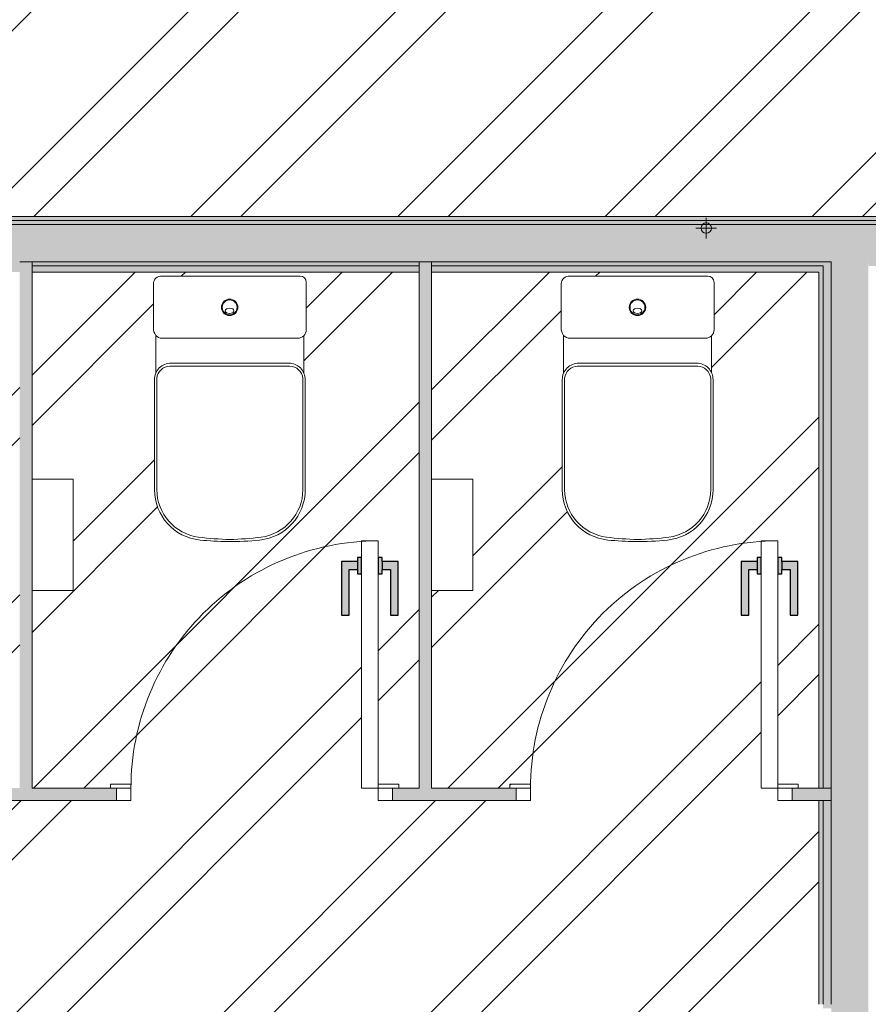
# Model space of a CAD drawing. Header units: millimetres. Extents: x -62758 to 78208, y -26429 to 33271.
# Tile 904 of 1056: x 5972 to 8032, y -18658 to -16268. Entities that reach past the tile are written whole.
import ezdxf

# ---------------------------------------------------------------- set-up
doc = ezdxf.new("R2010")
doc.units = ezdxf.units.MM
for name, color, linetype, lineweight in [('A-DETL-GENF', 92, 'Continuous', 50), ('A-DOOR', 31, 'Continuous', 9), ('A-DOOR-FRAM', 31, 'Continuous', 9), ('A-DOOR-OPNG', 31, 'Continuous', 9), ('A-FLOR', 192, 'Continuous', 18), ('A-GENM', 13, 'Continuous', 9), ('A-WALL', 113, 'Continuous', 18), ('A-WALL-PATT', 111, 'Continuous', 25), ('I-WALL', 2, 'Continuous', 18), ('P-PIPE', 3, 'Continuous', 9), ('P-PIPE-CNTR', 3, 'Continuous', 9), ('P-SANR-FIXT', 6, 'Continuous', 9)]:
    doc.layers.add(name, color=color, linetype=linetype, lineweight=lineweight)
pattern_1 = [(225, (6622.25, -18148.1), (449.013, -449.013), []), (225, (6463.5, -18148.1), (6e-14, -898.026), []), (225, (6781, -18148.1), (6e-14, -898.026), [])]
pattern_2 = [(45, (0, 0), (-251.447, 251.447), []), (45, (0, 381), (-251.447, 251.447), [])]

# ---------------------------------------------------------------- blocks, each defined once
blk = doc.blocks.new('BE-PMSa-MOD-ESG-ESCOLA-EX-000-R_rvt-1-PLANTA DE IMPERMEABILIZAÇÃO - TÉRREO')
at = {"layer": 'P-PIPE', "color": 21}
for start, end in [(0, 180), (180, 0)]:
    blk.add_arc((7638.9, -16773.9), 12.5, start, end, dxfattribs=at)
at = {"layer": 'P-PIPE-CNTR', "color": 21}
for p, q in [((7638.9, -16798.9), (7638.9, -16748.9)), ((7613.9, -16773.9), (7663.9, -16773.9))]:
    blk.add_line(p, q, dxfattribs=at)
blk = doc.blocks.new('GR-LOU-DECA_BACIA PARA CAIXA ACOPLADA _L210 - P_210_Branco Gelo GE17-V79-PLANTA DE IMPERMEABILIZAÇÃO - TÉRREO')
at = {"layer": 'P-SANR-FIXT', "color": 133, "lineweight": 5}
for p, q in [((6652.7, -16890.6), (6317.7, -16890.6)), ((6296.9, -16909.3), (6296.9, -17015.5)), ((6667.7, -17021.2), (6667.7, -16905.6)), ((6302.7, -17034.4), (6302.7, -17126.3)), ((6661.7, -17125.1), (6661.7, -17035.5)), ((6317.6, -17041.3), (6647.4, -17041.3))]:
    blk.add_line(p, q, dxfattribs=at)
for centre, radius in [((6481.9, -16966.3), 20), ((6481.9, -16966.2), 18)]:
    blk.add_circle(centre, radius, dxfattribs=at)
for centre, radius, start, end in [((6315.7, -16909.3), 18.8, 84, 180), ((6652.7, -16905.6), 15, 0, 90), ((6325.1, -17017.2), 28.3, 176.5363, 217.4637), ((6317.8, -17021.3), 20, 220.7307, 269.2693), ((6647.4, -17020.6), 20.6, 270, 313.8959), ((6647.7, -17021.3), 20, 314.6434, 0.2902)]:
    blk.add_arc(centre, radius, start, end, dxfattribs=at)
blk.add_ellipse((6481.9, -16974.8), major_axis=(10.5, 0), ratio=0.616161, dxfattribs=at)
blk = doc.blocks.new('Deca_Shared_Assento_P_210 - AP_215_Branco Gelo GE17-V80-PLANTA DE IMPERMEABILIZAÇÃO - TÉRREO')
at = {"layer": 'P-SANR-FIXT', "color": 133, "lineweight": 5}
for p, q in [((6625.3, -17101.7), (6339.5, -17101.7)), ((6336.6, -17108.8), (6628.2, -17108.8)), ((6299.4, -17141.8), (6299.4, -17408.4)), ((6305, -17138.1), (6305, -17408.6)), ((6659.8, -17138.1), (6659.8, -17408.6)), ((6665.4, -17408.3), (6665.4, -17141.8))]:
    blk.add_line(p, q, dxfattribs=at)
for centre, radius, start, end in [((6339.4, -17141.7), 40, 89.8483, 180.1128), ((6625.4, -17141.7), 40, 359.8477, 90.1118), ((6338.3, -17142.4), 33.6, 92.9649, 172.8101), ((6626.5, -17142.4), 33.6, 7.1899, 87.0351), ((6422.4, -17408.6), 123, 179.882, 264.1954), ((6421.8, -17408.2), 116.7, 180.1677, 262.5451), ((6542.4, -17408.6), 123, 275.8137, 0.1265), ((6543, -17408.2), 116.7, 277.4549, 359.8323), ((6494, -16856.2), 673.4, 262.5451, 269.0127), ((6482.4, -16831.7), 703, 264.0855, 269.5781), ((6482.4, -16831.7), 703, 269.5781, 275.9161), ((6470.8, -16856.2), 673.4, 270.9873, 277.4549)]:
    blk.add_arc(centre, radius, start, end, dxfattribs=at)
blk = doc.blocks.new('FX-ESQ_PORTA_VENEZIANA-1FL_BANHEIROS - 60x160cm_67x163cm-1FL-ALU-3_0cmFolha_Maçaneta 01-V81-PLANTA DE IMPERMEABILIZAÇÃO - TÉRREO')
at = {"layer": 'A-DETL-GENF', "lineweight": 5}
for points in [[(-269, -435), (-269, -565), (-230, -565), (-230, -575), (-220, -575), (-220, -535), (-230, -535), (-230, -546), (-250, -546), (-250, -435)], [(-131, -435), (-150, -435), (-150, -546), (-170, -546), (-170, -535), (-180, -535), (-180, -575), (-170, -575), (-170, -565), (-131, -565), (-131, -458.9)]]:
    blk.add_hatch(color=256, dxfattribs=at).paths.add_polyline_path(points)
at = {"layer": 'A-DOOR-FRAM', "lineweight": 5}
h = blk.add_hatch(dxfattribs=at)
h.set_pattern_fill('FP_76', color=256, style=0, pattern_type=2)
h.set_pattern_definition(pattern_1)
h.paths.add_polyline_path([(-255, 15), (-255, -15), (-220, -15), (-220, 15)])
at = {"layer": 'A-DOOR-OPNG', "lineweight": 5}
h = blk.add_hatch(dxfattribs=at)
h.set_pattern_fill('FP_76', color=256, style=0, pattern_type=2)
h.set_pattern_definition(pattern_1)
h.paths.add_polyline_path([(-270, -15), (-270, -25), (-220, -25), (-220, -15), (-255, -15)])
at = {"layer": 'A-DETL-GENF', "color": 20, "lineweight": 30}
for p, q in [((-250, -435), (-269, -435)), ((-269, -435), (-269, -565)), ((-250, -546), (-250, -435)), ((-131, -435), (-150, -435)), ((-150, -435), (-150, -546)), ((-131, -565), (-131, -435)), ((-230, -546), (-250, -546)), ((-220, -535), (-230, -535)), ((-230, -535), (-230, -546)), ((-230, -565), (-230, -546)), ((-220, -575), (-220, -535)), ((-170, -535), (-180, -535)), ((-180, -535), (-180, -575)), ((-170, -546), (-170, -535)), ((-170, -565), (-170, -546)), ((-150, -546), (-170, -546)), ((-269, -565), (-230, -565)), ((-230, -565), (-230, -575)), ((-170, -565), (-131, -565)), ((-170, -575), (-170, -565)), ((-230, -575), (-220, -575)), ((-180, -575), (-170, -575))]:
    blk.add_line(p, q, dxfattribs=at)
at = {"layer": 'A-DETL-GENF', "lineweight": 5}
for p, q in [((-250, -435), (-269, -435)), ((-269, -435), (-269, -565)), ((-150, -435), (-150, -546)), ((-170, -535), (-180, -535)), ((-170, -546), (-170, -535)), ((-150, -546), (-170, -546)), ((-269, -565), (-230, -565)), ((-230, -565), (-230, -575)), ((-230, -575), (-220, -575))]:
    blk.add_line(p, q, dxfattribs=at)
at = {"layer": 'A-DOOR', "color": 170, "lineweight": 5}
for p, q in [((-220, -15), (-180, -15)), ((-220, -535), (-220, -15)), ((-180, -15), (-180, -535)), ((-220, -575), (-220, -535)), ((-180, -535), (-180, -575)), ((-220, -615), (-220, -575)), ((-180, -575), (-180, -615)), ((-180, -615), (-220, -615))]:
    blk.add_line(p, q, dxfattribs=at)
at = {"layer": 'A-DOOR', "lineweight": 5}
for p, q in [((-250, -546), (-250, -435)), ((-131, -435), (-150, -435)), ((-131, -565), (-131, -435)), ((-230, -546), (-250, -546)), ((-230, -535), (-230, -575)), ((-220, -535), (-230, -535)), ((-230, -535), (-230, -546)), ((-170, -535), (-170, -575)), ((-170, -575), (-170, -565)), ((-170, -565), (-131, -565)), ((-180, -575), (-170, -575))]:
    blk.add_line(p, q, dxfattribs=at)
at = {"layer": 'A-DOOR-FRAM', "color": 170, "lineweight": 5}
for p, q in [((-220, 15), (-255, 15)), ((-255, 15), (-255, -15)), ((-220, -15), (-220, 15)), ((415, 15), (380, 15)), ((380, 15), (380, -15)), ((415, -15), (415, 15)), ((-255, -15), (-220, -15)), ((380, -15), (415, -15))]:
    blk.add_line(p, q, dxfattribs=at)
at = {"layer": 'A-DOOR-OPNG', "lineweight": 5}
for p, q in [((-220, -15), (-270, -15)), ((-270, -15), (-270, -25)), ((430, -15), (380, -15)), ((380, -15), (380, -25)), ((430, -25), (430, -15)), ((-270, -25), (-220, -25)), ((380, -25), (430, -25))]:
    blk.add_line(p, q, dxfattribs=at)
at = {"layer": 'A-DOOR-OPNG', "color": 130, "lineweight": 5}
blk.add_arc((-220, -15), 600, 270, 0, dxfattribs=at)
blk = doc.blocks.new('FX-ESQ_PORTA_VENEZIANA-1FL_BANHEIROS - 60x160cm_67x163cm-1FL-ALU-3_0cmFolha_Maçaneta 01-V82-PLANTA DE IMPERMEABILIZAÇÃO - TÉRREO')
at = {"layer": 'A-DETL-GENF', "lineweight": 5}
for points in [[(-269, -435), (-269, -565), (-230, -565), (-230, -575), (-220, -575), (-220, -535), (-230, -535), (-230, -546), (-250, -546), (-250, -435)], [(-131, -435), (-150, -435), (-150, -546), (-170, -546), (-170, -535), (-180, -535), (-180, -575), (-170, -575), (-170, -565), (-131, -565), (-131, -458.9)]]:
    blk.add_hatch(color=256, dxfattribs=at).paths.add_polyline_path(points)
at = {"layer": 'A-DOOR-OPNG', "lineweight": 5}
h = blk.add_hatch(dxfattribs=at)
h.set_pattern_fill('FP_77', color=256, style=0, pattern_type=2)
h.set_pattern_definition([(225, (7592.25, -18148.1), (449.013, -449.013), []), (225, (7433.5, -18148.1), (6e-14, -898.026), []), (225, (7751, -18148.1), (6e-14, -898.026), [])])
h.paths.add_polyline_path([(380, -15), (380, -25), (430, -25), (430, -15), (415, -15)])
at = {"layer": 'A-DETL-GENF', "color": 20, "lineweight": 30}
for p, q in [((-250, -435), (-269, -435)), ((-269, -435), (-269, -565)), ((-250, -546), (-250, -435)), ((-131, -435), (-150, -435)), ((-150, -435), (-150, -546)), ((-131, -565), (-131, -435)), ((-230, -546), (-250, -546)), ((-220, -535), (-230, -535)), ((-230, -535), (-230, -546)), ((-230, -565), (-230, -546)), ((-220, -575), (-220, -535)), ((-170, -535), (-180, -535)), ((-180, -535), (-180, -575)), ((-170, -546), (-170, -535)), ((-170, -565), (-170, -546)), ((-150, -546), (-170, -546)), ((-269, -565), (-230, -565)), ((-230, -565), (-230, -575)), ((-170, -565), (-131, -565)), ((-170, -575), (-170, -565)), ((-230, -575), (-220, -575)), ((-180, -575), (-170, -575))]:
    blk.add_line(p, q, dxfattribs=at)
at = {"layer": 'A-DETL-GENF', "lineweight": 5}
for p, q in [((-250, -435), (-269, -435)), ((-269, -435), (-269, -565)), ((-150, -435), (-150, -546)), ((-170, -535), (-180, -535)), ((-170, -546), (-170, -535)), ((-150, -546), (-170, -546)), ((-269, -565), (-230, -565)), ((-230, -565), (-230, -575)), ((-230, -575), (-220, -575))]:
    blk.add_line(p, q, dxfattribs=at)
at = {"layer": 'A-DOOR', "color": 170, "lineweight": 5}
for p, q in [((-220, -15), (-180, -15)), ((-220, -535), (-220, -15)), ((-180, -15), (-180, -535)), ((-220, -575), (-220, -535)), ((-180, -535), (-180, -575)), ((-220, -615), (-220, -575)), ((-180, -575), (-180, -615)), ((-180, -615), (-220, -615))]:
    blk.add_line(p, q, dxfattribs=at)
at = {"layer": 'A-DOOR', "lineweight": 5}
for p, q in [((-250, -546), (-250, -435)), ((-131, -435), (-150, -435)), ((-131, -565), (-131, -435)), ((-230, -546), (-250, -546)), ((-230, -535), (-230, -575)), ((-220, -535), (-230, -535)), ((-230, -535), (-230, -546)), ((-170, -535), (-170, -575)), ((-170, -575), (-170, -565)), ((-170, -565), (-131, -565)), ((-180, -575), (-170, -575))]:
    blk.add_line(p, q, dxfattribs=at)
at = {"layer": 'A-DOOR-FRAM', "color": 170, "lineweight": 5}
for p, q in [((-220, 15), (-255, 15)), ((-255, 15), (-255, -15)), ((-220, -15), (-220, 15)), ((415, 15), (380, 15)), ((380, 15), (380, -15)), ((415, -15), (415, 15)), ((-255, -15), (-220, -15)), ((380, -15), (415, -15))]:
    blk.add_line(p, q, dxfattribs=at)
at = {"layer": 'A-DOOR-OPNG', "lineweight": 5}
for p, q in [((-220, -15), (-270, -15)), ((-270, -15), (-270, -25)), ((430, -15), (380, -15)), ((380, -15), (380, -25)), ((430, -25), (430, -15)), ((-270, -25), (-220, -25)), ((380, -25), (430, -25))]:
    blk.add_line(p, q, dxfattribs=at)
at = {"layer": 'A-DOOR-OPNG', "color": 130, "lineweight": 5}
blk.add_arc((-220, -15), 600, 270, 0, dxfattribs=at)
blk = doc.blocks.new('GR-DISPENSER-BIOVIS - PORTA ROLÃO NOBLE-V108-PLANTA DE IMPERMEABILIZAÇÃO - TÉRREO')
at = {"layer": 'A-GENM', "color": 130, "lineweight": 5}
for p, q in [((-10, -15), (-10, -115)), ((260, -115), (260, -15)), ((260, -115), (-10, -115))]:
    blk.add_line(p, q, dxfattribs=at)
blk = doc.blocks.new('GR-DISPENSER-BIOVIS - PORTA ROLÃO NOBLE-V74-PLANTA DE IMPERMEABILIZAÇÃO - TÉRREO')
at = {"layer": 'A-GENM', "color": 130, "lineweight": 5}
for p, q in [((-10, -15), (-10, -115)), ((260, -115), (260, -15)), ((260, -115), (-10, -115))]:
    blk.add_line(p, q, dxfattribs=at)
blk = doc.blocks.new('BE-PMSa-MOD-ARQ-ESCOLA-EX-000-R_0056_rvt-1-PLANTA DE IMPERMEABILIZAÇÃO - TÉRREO')
at = {"layer": 'A-WALL'}
h = blk.add_hatch(color=10, dxfattribs=at)
h.paths.add_polyline_path([(19754.5, -16865.6), (19764.5, -16865.6), (19764.5, -16745.6), (19077.5, -16745.6), (19077.5, -16755.6), (19754.5, -16755.6), (19754.5, -16855.6)])
h.paths.add_polyline_path([(20777.5, -16865.6), (20787.5, -16865.6), (20787.5, -16755.6), (22825.2, -16755.6), (22824.8, -16745.6), (20777.5, -16745.6), (20777.5, -16855.6)])
h.paths.add_polyline_path([(12129.5, -16755.6), (14802.3, -16754.6), (14802.3, -16745.6), (12129.5, -16745.6)])
h.paths.add_polyline_path([(17814.5, -16755.6), (18077.5, -16755.6), (18077.5, -16745.6), (17814.5, -16745.6)])
h.paths.add_polyline_path([(11761.5, -16755.6), (11761.5, -16745.6), (4179.5, -16745.6), (4179.5, -16755.6), (11759.2, -16755.6)])
at = {"layer": 'A-WALL', "lineweight": 5}
h = blk.add_hatch(color=9, dxfattribs=at)
h.paths.add_polyline_path([(20787.5, -16855.6), (20797.5, -16855.6), (20797.5, -16765.6), (22835.2, -16765.6), (22835.2, -16755.6), (20787.5, -16755.6), (20787.5, -16855.6)])
h.paths.add_polyline_path([(19744.5, -16855.6), (19754.5, -16855.5), (19754.5, -16755.6), (19077.5, -16755.6), (19077.5, -16765.6), (19744.5, -16765.6), (19744.5, -16845.6)])
h.paths.add_polyline_path([(8032.1, -16765.6), (11761.5, -16765.4), (11761.5, -16755.6), (4179.5, -16755.6), (4179.5, -16765.6), (7942.3, -16765.6)])
h.paths.add_polyline_path([(14127.2, -16765.6), (14792.3, -16765.6), (14792.3, -16755.6), (12129.5, -16755.6), (12129.5, -16765.6), (13897.6, -16765.6)])
h.paths.add_polyline_path([(18077.5, -16765.6), (18077.5, -16755.6), (17814.5, -16755.6), (17814.5, -16765.6), (17984.8, -16765.6)])
h = blk.add_hatch(color=9, dxfattribs=at)
h.paths.add_polyline_path([(22582.9, -16865.6), (22759.5, -16865.6), (22759.5, -16855.6), (20787.5, -16855.6), (20787.5, -16865.6), (22291, -16865.6)])
h.paths.add_polyline_path([(19281.5, -16865.6), (19754.5, -16865.6), (19754.5, -16855.6), (19077.5, -16855.6), (19077.5, -16865.6), (19185.2, -16865.6)])
h.paths.add_polyline_path([(12140.5, -16865.6), (14682.3, -16865.6), (14682.3, -16855.6), (12140.5, -16855.6), (12140.5, -16858.1)])
h.paths.add_polyline_path([(17984.8, -16865.6), (18077.5, -16865.6), (18077.5, -16855.6), (17814.5, -16856.5), (17814.5, -16865.6), (17913.7, -16865.6)])
h.paths.add_polyline_path([(11771.5, -16865.6), (11771.5, -16855.6), (11764, -16855.6), (11764, -16865.6)])
h.paths.add_polyline_path([(11343.1, -16865.6), (11671.5, -16865.6), (11671.5, -16855.6), (9672.1, -16855.6), (9672.1, -16865.6), (11071.7, -16865.6)])
h.paths.add_polyline_path([(11689, -16865.6), (11689, -16855.6), (11681.5, -16855.6), (11681.5, -16865.6), (11686, -16865.6)])
h.paths.add_polyline_path([(9582.1, -16865.6), (9582.1, -16855.6), (8032.3, -16855.6), (8033.3, -16865.6), (9581.3, -16865.6)])
h.paths.add_polyline_path([(7940.5, -16865.6), (7942.3, -16865.6), (7942.3, -16855.6), (6972.3, -16855.6), (6972.3, -16865.6), (7922.3, -16865.6)])
h.paths.add_polyline_path([(6942.3, -16865.6), (6942.3, -16855.6), (6002.3, -16855.6), (6002.3, -16865.6), (6745.1, -16865.6)])
h.paths.add_polyline_path([(5678.6, -16865.6), (5972.3, -16865.6), (5972.3, -16855.6), (5032.3, -16855.6), (5032.3, -16865.6)])
h.paths.add_polyline_path([(4179.5, -16865.6), (5002.3, -16865.6), (5002.3, -16855.6), (4179.5, -16855.7)])
h = blk.add_hatch(color=50, dxfattribs=at)
h.paths.add_polyline_path([(21307, -16880.6), (22759.5, -16880.6), (22759.5, -16865.6), (20777.5, -16865.6), (20777.5, -16880.6), (21305.7, -16880.6)])
h.paths.add_polyline_path([(19744.5, -16880.6), (19764.5, -16880.6), (19764.5, -16865.6), (19077.5, -16865.6), (19077.5, -16880.6), (19689.5, -16880.6)])
h.paths.add_polyline_path([(17984.8, -16880.6), (18077.5, -16880.6), (18077.5, -16865.6), (17814.5, -16865.6), (17814.5, -16880.6), (17829.5, -16880.6)])
h.paths.add_polyline_path([(14408.5, -16880.6), (14662.3, -16880.6), (14662.3, -16865.6), (12160.5, -16865.6), (12160.5, -16880.6), (13897.6, -16880.6)])
h.paths.add_polyline_path([(9858, -16880.6), (11671.5, -16880.6), (11671.5, -16865.6), (9692.1, -16865.6), (9692.1, -16880.6), (9853, -16880.6)])
h.paths.add_polyline_path([(9299.5, -16880.6), (9562.1, -16880.6), (9561.9, -16865.6), (8052.3, -16865.6), (8052.3, -16880.6), (9171.8, -16880.6)])
h.paths.add_polyline_path([(7912.3, -16880.6), (7922.3, -16880), (7922.3, -16865.6), (6972.3, -16865.6), (6972.3, -16880.6), (7766.9, -16880.6)])
h.paths.add_polyline_path([(6942.3, -16880.6), (6942.3, -16865.6), (6002.3, -16865.6), (6002.3, -16880.6), (6745.1, -16880.6)])
h.paths.add_polyline_path([(4179.5, -16880.6), (5002.3, -16880.6), (5002.3, -16865.6), (4179.5, -16865.6)])
h.paths.add_polyline_path([(5972.3, -16880.6), (5972.3, -16865.6), (5032.3, -16865.6), (5032.3, -16880.6), (5723.3, -16880.6)])
at = {"layer": 'A-WALL'}
for points in [[(5972.3, -18133.1), (6002.3, -18133.1), (6002.3, -16855.6), (5972.3, -16855.6), (5972.3, -17880.5)], [(6972.3, -18133.1), (6972.3, -16855.6), (6942.3, -16855.6), (6942.3, -18133.1)]]:
    blk.add_hatch(color=10, dxfattribs=at).paths.add_polyline_path(points)
h = blk.add_hatch(color=10, dxfattribs=at)
h.paths.add_polyline_path([(7912.3, -18163.1), (7942.3, -18163.1), (7942.3, -18133.1), (7847.3, -18133.1), (7847.3, -18163.1), (7912, -18163.1)])
h.paths.add_polyline_path([(6002.3, -18163.1), (6207.3, -18163.1), (6207.3, -18133.1), (5907.3, -18133.1), (5907.3, -18163.1), (5972.3, -18163.1)])
h.paths.add_polyline_path([(5032.3, -18163.1), (5237.3, -18163.1), (5237.3, -18133.1), (4937.3, -18133.1), (4937.3, -18163.1), (5002.3, -18163.1)])
h.paths.add_polyline_path([(6972.3, -18163.1), (7177.3, -18163.1), (7177.3, -18133.1), (6877.3, -18133.1), (6877.3, -18163.1), (6942.3, -18163.1)])
h.paths.add_polyline_path([(4252.3, -18163.1), (4267.3, -18163.1), (4267.3, -18133.1), (4040.3, -18133.1), (4040.3, -18163.1), (4194.5, -18163.1)])
at = {"layer": 'A-WALL-PATT', "lineweight": 5}
h = blk.add_hatch(color=251, dxfattribs=at)
h.paths.add_polyline_path([(21033.5, -16855.6), (22769.5, -16855.6), (22769.5, -16781.1), (22845.2, -16781.1), (22845.2, -16765.6), (20797.5, -16765.6), (20797.5, -16855.6)])
h.paths.add_polyline_path([(19664.5, -16855.6), (19744.5, -16855.6), (19744.5, -16765.6), (19077.5, -16765.6), (19077.5, -16855.6), (19517.5, -16855.6)])
h.paths.add_polyline_path([(18077.5, -16855.6), (18077.5, -16765.6), (17804.5, -16765.6), (17804.5, -16855.6), (17984.8, -16855.6)])
h.paths.add_polyline_path([(12289.5, -16855.6), (14772.3, -16855.6), (14772.3, -16765.6), (12119.5, -16765.6), (12119.5, -16855.6), (12230.5, -16855.6)])
h.paths.add_polyline_path([(10113.8, -16855.6), (11771.5, -16855.6), (11771.5, -16765.6), (4169.5, -16765.6), (4169.5, -16855.6), (10097.8, -16855.6)])
blk.add_hatch(color=251, dxfattribs=at).paths.add_polyline_path([(8005.2, -18687.6), (8032.3, -18687.6), (8032.1, -16855.6), (7942.3, -16855.6), (7942.3, -18687.6), (8005, -18687.6)])
at = {"layer": 'I-WALL', "lineweight": 5}
h = blk.add_hatch(color=9, dxfattribs=at)
h.paths.add_polyline_path([(7922.3, -18667.6), (7942.3, -18667.6), (7942.3, -18163.1), (7922.3, -18163.1), (7922.3, -18661.4)])
h.paths.add_polyline_path([(7922.3, -18133.1), (7942.3, -18133.1), (7941.2, -16865.6), (7922.3, -16865.6), (7922.3, -18072.1)])
h = blk.add_hatch(color=50, dxfattribs=at)
h.paths.add_polyline_path([(7922.3, -18657.6), (7921.8, -18163.1), (7912.3, -18163.1), (7912.3, -18657.6)])
h.paths.add_polyline_path([(7912.3, -18133.1), (7922.3, -18133.1), (7922.3, -16880.6), (7912.3, -16880.6), (7912.3, -18072.1)])
at = {"layer": 'A-WALL', "color": 90, "lineweight": 9}
for p, q in [((11751.5, -16745.6), (4189.5, -16745.6)), ((6002.3, -18133.1), (6002.3, -16880.6)), ((6002.3, -16880.6), (6942.3, -16880.6)), ((6942.3, -16880.6), (6942.3, -18133.1)), ((6972.3, -18133.1), (6972.3, -16880.6)), ((6972.3, -16880.6), (7912.3, -16880.6)), ((6192.3, -18133.1), (6002.3, -18133.1)), ((6942.3, -18133.1), (6892.3, -18133.1)), ((7162.3, -18133.1), (6972.3, -18133.1)), ((7912.3, -18133.1), (7862.3, -18133.1)), ((5907.3, -18163.1), (6207.3, -18163.1)), ((6877.3, -18163.1), (7177.3, -18163.1)), ((7847.3, -18163.1), (7912.3, -18163.1))]:
    blk.add_line(p, q, dxfattribs=at)
at = {"layer": 'A-WALL', "color": 130, "lineweight": 5}
for p, q in [((4179.5, -16755.6), (11761.5, -16755.6)), ((4179.5, -16765.6), (11761.5, -16765.6)), ((5972.3, -16855.6), (6002.3, -16855.6)), ((5972.3, -16855.6), (6002.3, -16855.6)), ((6002.3, -16865.6), (6002.3, -16855.6)), ((6002.3, -16855.6), (6942.3, -16855.6)), ((6002.3, -16880.6), (6002.3, -16865.6)), ((6002.3, -16865.6), (6942.3, -16865.6)), ((6942.3, -16855.6), (6972.3, -16855.6)), ((6942.3, -16865.6), (6942.3, -16855.6)), ((6942.3, -16855.6), (6972.3, -16855.6)), ((6942.3, -16880.6), (6942.3, -16865.6)), ((6972.3, -16865.6), (6972.3, -16855.6)), ((6972.3, -16855.6), (7942.3, -16855.6)), ((6972.3, -16880.6), (6972.3, -16865.6)), ((6972.3, -16865.6), (7922.3, -16865.6)), ((7922.3, -16880.6), (7922.3, -16865.6)), ((7942.3, -16865.6), (7942.3, -16855.6)), ((7942.3, -16880.6), (7942.3, -16865.6)), ((7922.3, -16880.6), (7922.3, -18133.1)), ((7942.3, -16880.6), (7942.3, -18133.1)), ((7912.3, -18133.1), (7922.3, -18133.1)), ((7922.3, -18133.1), (7942.3, -18133.1)), ((7942.3, -18133.1), (7942.3, -18163.1)), ((7942.3, -18133.1), (7942.3, -18163.1)), ((7912.3, -18163.1), (7922.3, -18163.1)), ((7922.3, -18163.1), (7942.3, -18163.1)), ((7922.3, -18163.1), (7922.3, -18657.6)), ((7942.3, -18163.1), (7942.3, -18657.6))]:
    blk.add_line(p, q, dxfattribs=at)
at = {"layer": 'I-WALL', "color": 90, "lineweight": 9}
for p, q in [((7912.3, -16880.6), (7912.3, -18133.1)), ((7912.3, -18163.1), (7912.3, -18657.6))]:
    blk.add_line(p, q, dxfattribs=at)
at = {"layer": 'A-DOOR', "color": 170, "lineweight": 5, "rotation": 180}
for name, p in [('FX-ESQ_PORTA_VENEZIANA-1FL_BANHEIROS - 60x160cm_67x163cm-1FL-ALU-3_0cmFolha_Maçaneta 01-V81-PLANTA DE IMPERMEABILIZAÇÃO - TÉRREO', (6622.3, -18148.1)), ('FX-ESQ_PORTA_VENEZIANA-1FL_BANHEIROS - 60x160cm_67x163cm-1FL-ALU-3_0cmFolha_Maçaneta 01-V82-PLANTA DE IMPERMEABILIZAÇÃO - TÉRREO', (7592.3, -18148.1))]:
    blk.add_blockref(name, p, dxfattribs=at)
at = {"layer": 'A-GENM', "color": 170, "lineweight": 5}
for name, p, rotation in [('GR-DISPENSER-BIOVIS - PORTA ROLÃO NOBLE-V108-PLANTA DE IMPERMEABILIZAÇÃO - TÉRREO', (5987.3, -17643.1), 89.99999999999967), ('GR-DISPENSER-BIOVIS - PORTA ROLÃO NOBLE-V74-PLANTA DE IMPERMEABILIZAÇÃO - TÉRREO', (6957.3, -17643.1), 89.99999999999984)]:
    blk.add_blockref(name, p, dxfattribs=dict(at, rotation=rotation))
at = {"layer": 'P-SANR-FIXT', "color": 170, "lineweight": 5}
for name, p in [('GR-LOU-DECA_BACIA PARA CAIXA ACOPLADA _L210 - P_210_Branco Gelo GE17-V79-PLANTA DE IMPERMEABILIZAÇÃO - TÉRREO', (0, 0)), ('GR-LOU-DECA_BACIA PARA CAIXA ACOPLADA _L210 - P_210_Branco Gelo GE17-V79-PLANTA DE IMPERMEABILIZAÇÃO - TÉRREO', (990, 0)), ('Deca_Shared_Assento_P_210 - AP_215_Branco Gelo GE17-V80-PLANTA DE IMPERMEABILIZAÇÃO - TÉRREO', (0, 0)), ('Deca_Shared_Assento_P_210 - AP_215_Branco Gelo GE17-V80-PLANTA DE IMPERMEABILIZAÇÃO - TÉRREO', (990, 0))]:
    blk.add_blockref(name, p, dxfattribs=at)

msp = doc.modelspace()

# ---------------------------------------------------------------- hatches: boundary and pattern name
at = {"layer": 'A-FLOR'}
h = msp.add_hatch(dxfattribs=at)
h.set_pattern_fill('FP_1', color=1, style=0, pattern_type=2)
h.set_pattern_definition(pattern_2)
h.paths.add_polyline_path([(18127.5, -16798.1), (19027.5, -16798.1), (19027.5, -16745.6), (19047.5, -16745.2), (19047.5, -16730.6), (19097.5, -16730.6), (19097.5, -16745.6), (19777.5, -16745.5), (19777.5, -16508.1), (20777.5, -16508.1), (20777.5, -16745.6), (22825.2, -16745.6), (22825.2, -15013.1), (22795.2, -15013.1), (22795.2, -8013.1), (22825.2, -8013.1), (22825.2, -6935.1), (22749.5, -6935.1), (22749.5, -6768.1), (17824.5, -6768.1), (17824.5, -6984.6), (17436.5, -6984.6), (17436.5, -6768.1), (15715.5, -6768.1), (15715.5, -7353.1), (12230.5, -7353.1), (12230.5, -7373.1), (11660.5, -7373.1), (11660.5, -6773.1), (11589, -6773.1), (11589, -6825.6), (11585.5, -6827.6), (11519, -6827.6), (11519, -6815.1), (8514, -6815.1), (8514, -6780.1), (11514, -6780.1), (11514, -6773.1), (4189.5, -6773.1), (4189.5, -6984.6), (4060.3, -6984.6), (4060.3, -16711.6), (4189.5, -16711.7), (4190.6, -16745.6), (11751.5, -16745.6), (11751.5, -16711.6), (12139.5, -16711.6), (12139.5, -16745.6), (14802.3, -16745.6), (14802.3, -16387.1), (17400.5, -16387.1), (17400.5, -16745.6), (17436.5, -16745), (17436.5, -16711.6), (17824.5, -16711.8), (17824.5, -16745.6), (18057.5, -16745.6), (18057.5, -16730.6), (18107.5, -16731.6), (18107.5, -16745.6), (18127.5, -16745.6), (18127.5, -16778.1)])
h.paths.add_polyline_path([(13965.5, -7243.9), (13985.7, -7242.1), (13943.9, -7242.1), (13963.6, -7243.8)])
h.paths.add_polyline_path([(13265.5, -7243.9), (13287, -7242.1), (13243.9, -7242.1)])
h.paths.add_polyline_path([(15365.5, -7243.9), (15387, -7242.1), (15343.9, -7242.1)])
h.paths.add_polyline_path([(12565.5, -7243.9), (12587, -7242.1), (12543.9, -7242.1)])
h.paths.add_polyline_path([(14665.5, -7243.9), (14687, -7242.1), (14643.9, -7242.1)])
h.paths.add_polyline_path([(12533.7, -7241.3), (12492.5, -7235), (12508.6, -7239.2)])
h.paths.add_polyline_path([(14633.7, -7241.3), (14600.6, -7237.1), (14608.6, -7239.2)])
h.paths.add_polyline_path([(12597.2, -7241.3), (12622.3, -7239.2), (12634.5, -7235.6), (12608.6, -7239.5)])
h.paths.add_polyline_path([(15333.7, -7241.3), (15292.5, -7235), (15308.6, -7239.2)])
h.paths.add_polyline_path([(13233.7, -7241.3), (13192.5, -7235), (13208.6, -7239.2)])
h.paths.add_polyline_path([(13933.7, -7241.3), (13897.6, -7236.3), (13908.6, -7239.2)])
h.paths.add_polyline_path([(15397.2, -7241.3), (15422.3, -7239.2), (15430.3, -7236.2), (15410.9, -7239.2)])
h.paths.add_polyline_path([(14697.2, -7241.3), (14722.3, -7239.2), (14738.4, -7235), (14710.9, -7239.2)])
h.paths.add_polyline_path([(13297.2, -7241.3), (13322.3, -7239.2), (13338.4, -7235), (13310.9, -7239.2)])
h.paths.add_polyline_path([(13997.2, -7241.3), (14022.3, -7239.2), (14038.4, -7235), (13997.2, -7241.3)])
h.paths.add_polyline_path([(12480.4, -7231.8), (12444.6, -7220.3), (12454.9, -7225.2)])
h.paths.add_polyline_path([(13880.4, -7231.8), (13844.6, -7220.3), (13854.9, -7225.2)])
h.paths.add_polyline_path([(13180.4, -7231.8), (13144.6, -7220.3), (13154.9, -7225.2)])
h.paths.add_polyline_path([(14580.4, -7231.8), (14544.6, -7220.3), (14554.9, -7225.2)])
h.paths.add_polyline_path([(15280.4, -7231.8), (15244.6, -7220.3), (15254.9, -7225.2)])
h.paths.add_polyline_path([(15450.5, -7231.8), (15476, -7225.2), (15486.3, -7220.3), (15471.2, -7225.2)])
h.paths.add_polyline_path([(12650.5, -7231.8), (12676, -7225.2), (12686.3, -7220.3), (12671.2, -7225.2)])
h.paths.add_polyline_path([(13350.5, -7231.8), (13376, -7225.2), (13386.3, -7220.3), (13371.2, -7225.2)])
h.paths.add_polyline_path([(14050.5, -7231.8), (14076, -7225.2), (14086.3, -7220.3), (14071.2, -7225.2)])
h.paths.add_polyline_path([(14750.5, -7231.8), (14776, -7225.2), (14786.3, -7220.3), (14771.2, -7225.2)])
h.paths.add_polyline_path([(15501.4, -7213.3), (15523.7, -7202.8), (15523.7, -7201.6), (15521.4, -7202.8)])
h.paths.add_polyline_path([(12701.4, -7213.3), (12723.7, -7202.8), (12723.7, -7201.6), (12721.4, -7202.8)])
h.paths.add_polyline_path([(14801.4, -7213.3), (14823.7, -7202.8), (14823.7, -7201.6), (14821.4, -7202.8)])
h.paths.add_polyline_path([(13401.4, -7213.3), (13423.7, -7202.8), (13423.7, -7201.6), (13421.4, -7202.8)])
h.paths.add_polyline_path([(14101.4, -7213.3), (14123.7, -7202.8), (14123.7, -7201.6), (14121.4, -7202.8)])
h.paths.add_polyline_path([(12809.6, -7025), (12809.5, -7024.4), (12809.5, -7024.8)])
h.paths.add_polyline_path([(14909.6, -7025), (14909.5, -7024.4), (14909.5, -7024.8)])
h.paths.add_polyline_path([(15609.6, -7025), (15609.5, -7024.4), (15609.5, -7024.8)])
h.paths.add_polyline_path([(13509.6, -7025), (13509.5, -7024.4), (13509.5, -7024.8)])
h.paths.add_polyline_path([(14209.6, -7025), (14209.5, -7024.4), (14209.5, -7024.8)])
h.paths.add_polyline_path([(14892.7, -6988.5), (14890, -6984.6), (14892, -6987.6)])
h.paths.add_polyline_path([(15592.7, -6988.5), (15590, -6984.6), (15592, -6987.6)])
h.paths.add_polyline_path([(12792.7, -6988.5), (12790, -6984.6), (12792, -6987.6)])
h.paths.add_polyline_path([(13492.7, -6988.5), (13490, -6984.6), (13492, -6987.6)])
h.paths.add_polyline_path([(14192.7, -6988.5), (14190, -6984.6), (14192, -6987.6)])
h.paths.add_polyline_path([(12765.4, -6955.5), (12763, -6952.7), (12763, -6953.6)])
h.paths.add_polyline_path([(13465.4, -6955.5), (13463, -6952.7), (13463, -6953.6)])
h.paths.add_polyline_path([(14865.4, -6955.5), (14863, -6952.7), (14863, -6953.6)])
h.paths.add_polyline_path([(15565.4, -6955.5), (15563, -6952.7), (15563, -6953.6)])
h.paths.add_polyline_path([(14165.4, -6955.5), (14163, -6952.7), (14163, -6953.6)])
h.paths.add_polyline_path([(12729.3, -6927.6), (12723.7, -6923.4), (12723.7, -6924.6)])
h.paths.add_polyline_path([(14829.3, -6927.6), (14823.7, -6923.4), (14823.7, -6924.6)])
h.paths.add_polyline_path([(15529.3, -6927.6), (15523.7, -6923.4), (15523.7, -6924.6)])
h.paths.add_polyline_path([(14129.3, -6927.6), (14123.7, -6923.4), (14123.7, -6924.6)])
h.paths.add_polyline_path([(13429.3, -6927.6), (13423.7, -6923.4), (13423.7, -6924.6)])
h.paths.add_polyline_path([(14544.6, -6905.9), (14580.4, -6894.4), (14554.9, -6901.1)])
h.paths.add_polyline_path([(12444.6, -6905.9), (12480.4, -6894.4), (12454.9, -6901.1)])
h.paths.add_polyline_path([(15244.6, -6905.9), (15278.7, -6894.9), (15254.9, -6901.1)])
h.paths.add_polyline_path([(13144.6, -6905.9), (13180.4, -6894.4), (13154.9, -6901.1)])
h.paths.add_polyline_path([(13844.6, -6905.9), (13880.4, -6894.4), (13854.9, -6901.1)])
h.paths.add_polyline_path([(13386.3, -6905.9), (13376, -6901.1), (13350.5, -6894.4), (13376, -6902.6)])
h.paths.add_polyline_path([(12686.3, -6905.9), (12676, -6901.1), (12650.5, -6894.4), (12676, -6902.6)])
h.paths.add_polyline_path([(14786.3, -6905.9), (14776, -6901.1), (14750.5, -6894.4), (14776, -6902.6)])
h.paths.add_polyline_path([(14086.3, -6905.9), (14076, -6901.1), (14050.5, -6894.4), (14076, -6902.6)])
h.paths.add_polyline_path([(15486.3, -6905.9), (15476, -6901.1), (15450.5, -6894.4), (15477.7, -6903.2)])
h.paths.add_polyline_path([(12492.5, -6891.3), (12533.7, -6885), (12508.6, -6887.1)])
h.paths.add_polyline_path([(13192.5, -6891.3), (13233.7, -6885), (13208.6, -6887.1)])
h.paths.add_polyline_path([(15292.5, -6891.3), (15333.7, -6885), (15308.6, -6887.1)])
h.paths.add_polyline_path([(13892.5, -6891.3), (13933.7, -6885), (13908.6, -6887.1), (13897.6, -6889.9)])
h.paths.add_polyline_path([(14592.5, -6891.3), (14633.7, -6885), (14608.6, -6887.1), (14601.4, -6889)])
h.paths.add_polyline_path([(12638.4, -6891.3), (12620.4, -6886.9), (12610.9, -6887.1), (12622.3, -6888.8)])
h.paths.add_polyline_path([(14038.4, -6891.3), (14022.3, -6887.1), (14010.9, -6887.1), (14022.3, -6888.8)])
h.paths.add_polyline_path([(15438.4, -6891.3), (15422.3, -6887.1), (15410.9, -6887.1), (15430.3, -6890)])
h.paths.add_polyline_path([(13338.4, -6891.3), (13322.3, -6887.1), (13310.9, -6887.1), (13322.3, -6888.8)])
h.paths.add_polyline_path([(14738.4, -6891.3), (14722.3, -6887.1), (14710.9, -6887.1), (14722.3, -6888.8)])
h.paths.add_polyline_path([(12547.3, -6884.1), (12546.9, -6883.9), (12546.9, -6884.1)])
h.paths.add_polyline_path([(15347.3, -6884.1), (15346.9, -6883.9), (15346.9, -6884.1)])
h.paths.add_polyline_path([(13947.3, -6884.1), (13946.9, -6883.9), (13946.9, -6884.1)])
h.paths.add_polyline_path([(14647.3, -6884.1), (14646.9, -6883.9), (14646.9, -6884.1)])
h.paths.add_polyline_path([(13247.3, -6884.1), (13246.9, -6883.9), (13246.9, -6884.1)])
h.paths.add_polyline_path([(11585.5, -6815.1), (11585.5, -6773.1), (11546, -6773.1), (11546, -6815.1)])
h = msp.add_hatch(dxfattribs=at)
h.set_pattern_fill('FP_1', color=1, style=0, pattern_type=2)
h.set_pattern_definition(pattern_2)
h.paths.add_polyline_path([(6234.2, -19992.7), (7912.3, -19992.7), (7912.3, -19962.7), (7897.3, -19962.7), (7897.3, -19912.7), (7912.3, -19912.7), (7912.3, -19902.7), (7172.3, -19902.7), (7172.3, -19912.7), (7161.3, -19912.7), (7161.3, -19932.7), (7272.3, -19932.7), (7272.3, -19951.7), (7142.3, -19951.7), (7142.3, -19912.7), (7132.3, -19912.7), (7132.3, -19902.7), (7092.3, -19902.7), (7092.3, -19872.7), (7132.3, -19872.7), (7132.3, -19862.7), (7142.3, -19862.6), (7142.3, -19823.7), (7272.3, -19823.7), (7272.3, -19842.7), (7161.3, -19843.7), (7161.3, -19862.7), (7172.3, -19862.7), (7172.3, -19872.7), (7912.3, -19872.7), (7912.3, -19072.7), (7897.3, -19072.7), (7897.3, -19022.7), (7912.3, -19022.7), (7912, -18163.1), (7812.3, -18162.5), (7812.3, -18133.1), (7772.3, -18133.1), (7772.3, -17613.1), (7762.3, -17613.1), (7762.3, -17602.1), (7742.2, -17602.1), (7742.2, -17713.1), (7723.2, -17713.1), (7723.2, -17583.1), (7762.3, -17583.1), (7762.3, -17573.1), (7772.3, -17573.1), (7772.3, -17533.1), (7812.3, -17533.1), (7812.3, -17573.1), (7822.3, -17573.1), (7822.3, -17583.1), (7861.3, -17583.1), (7861.3, -17713.1), (7842.3, -17713.1), (7841.3, -17602.1), (7822.3, -17602.1), (7822.3, -17613.1), (7812.3, -17613.1), (7812.3, -18123.1), (7862.3, -18123.1), (7862.3, -18133.1), (7912.3, -18133.1), (7912.3, -16880.6), (6972.3, -16880.6), (6972.3, -17383.1), (7072.3, -17383.1), (7072.3, -17653.1), (6972.3, -17653.1), (6972.3, -18133.1), (7162.3, -18133.1), (7162.3, -18123.1), (7212.3, -18123.1), (7212.3, -18163.1), (6842.3, -18163.1), (6842.3, -18133.1), (6802.3, -18133.1), (6802.3, -17613.1), (6792.3, -17613.1), (6792.3, -17602.1), (6772.2, -17602.1), (6772.2, -17713.1), (6753.2, -17713.1), (6753.2, -17583.1), (6792.3, -17583.1), (6792.3, -17573.1), (6802.3, -17573.1), (6802.3, -17533.1), (6842.3, -17533.1), (6842.3, -17573.1), (6852.3, -17573.1), (6852.3, -17583.1), (6891.3, -17583.1), (6891.3, -17713.1), (6872.3, -17713.1), (6871.3, -17602.1), (6852.3, -17602.1), (6852.3, -17613.1), (6842.3, -17613.1), (6842.3, -18123.1), (6892.3, -18123.1), (6892.3, -18133.1), (6942.3, -18133.1), (6942.3, -16880.6), (6002.3, -16880.6), (6002.3, -17383.1), (6102.3, -17383.1), (6102.3, -17653.1), (6002.3, -17653.1), (6002.3, -18133.1), (6192.3, -18133.1), (6192.3, -18123.1), (6242.3, -18123.1), (6242.3, -18163.1), (5872.3, -18163.1), (5872.3, -18133.1), (5832.3, -18133.1), (5832.3, -17613.1), (5822.3, -17613.1), (5822.3, -17602.1), (5802.2, -17602.1), (5802.2, -17713.1), (5783.2, -17713.1), (5783.2, -17583.1), (5822.3, -17583.1), (5822.3, -17573.1), (5832.3, -17573.1), (5832.3, -17533.1), (5872.3, -17533.1), (5872.3, -17573.1), (5882.3, -17573.1), (5882.3, -17583.1), (5921.3, -17583.1), (5921.3, -17713.1), (5902.3, -17713.1), (5901.3, -17602.1), (5882.3, -17602.1), (5882.3, -17613.1), (5872.3, -17613.1), (5872.3, -18123.1), (5922.3, -18123.1), (5922.3, -18133.1), (5972.3, -18133.1), (5972.3, -16880.6), (5032.3, -16880.6), (5032.3, -18133.1), (5222.3, -18133.1), (5222.3, -18123.1), (5272.3, -18123.1), (5272.3, -18163.1), (4902.3, -18163.1), (4902.3, -18133.1), (4862.3, -18133.1), (4862.3, -17613.1), (4852.3, -17613.1), (4852.3, -17602.1), (4832.2, -17602.1), (4832.2, -17713.1), (4813.2, -17713.1), (4813.2, -17583.1), (4852.3, -17583.1), (4852.3, -17573.1), (4862.3, -17573.1), (4862.3, -17533.1), (4902.3, -17533.1), (4902.3, -17573.1), (4912.3, -17573.1), (4912.3, -17583.1), (4951.3, -17583.1), (4951.3, -17713.1), (4932.3, -17713.1), (4931.3, -17602.1), (4912.3, -17602.1), (4912.3, -17613.1), (4902.3, -17613.1), (4902.3, -18123.1), (4952.3, -18123.1), (4952.3, -18133.1), (5002.3, -18133.1), (5002.3, -16880.6), (4194.5, -16880.6), (4194.5, -17099.6), (4065.3, -17099.6), (4065.3, -18133.1), (4252.3, -18133.1), (4252.3, -18123.1), (4302.3, -18123.1), (4302.3, -18163.1), (4065.3, -18163.1), (4065.3, -19227.7), (4480.3, -19227.7), (4480.5, -19392.7), (5990.5, -19392.7), (5990.5, -19992.7)])
h.paths.add_polyline_path([(4360.5, -19982.7), (4365.3, -19982.7), (4365.3, -19342.7), (4065.3, -19342.7), (4065.3, -19392.7), (4360.5, -19392.7), (4360.5, -19603.7)])
h.paths.add_polyline_path([(4741.5, -19851.9), (4740.8, -19851.7), (4740.8, -19851.9)])
h.paths.add_polyline_path([(5531.2, -19850.9), (5490, -19844.6), (5506.1, -19848.8)])
h.paths.add_polyline_path([(4728.7, -19850.9), (4687.5, -19844.6), (4703.6, -19848.8)])
h.paths.add_polyline_path([(4792.2, -19850.9), (4817.3, -19848.8), (4825.1, -19845.8), (4805.9, -19848.8)])
h.paths.add_polyline_path([(5594.7, -19850.9), (5619.8, -19848.8), (5635.9, -19844.6), (5608.4, -19848.8)])
h.paths.add_polyline_path([(4675.4, -19841.4), (4639.6, -19829.9), (4649.9, -19834.8)])
h.paths.add_polyline_path([(5477.9, -19841.4), (5442.1, -19829.9), (5452.4, -19834.8), (5467.8, -19838.8)])
h.paths.add_polyline_path([(5648, -19841.4), (5673.5, -19834.8), (5683.8, -19829.9), (5668.7, -19834.8)])
h.paths.add_polyline_path([(4845.5, -19841.4), (4871, -19834.8), (4881.3, -19829.9), (4866.2, -19834.8)])
h.paths.add_polyline_path([(5698.9, -19822.9), (5723.3, -19810.9), (5721.2, -19811.2), (5718.9, -19812.4)])
h.paths.add_polyline_path([(4896.4, -19822.9), (4918.7, -19812.4), (4918.7, -19811.2), (4916.4, -19812.4)])
h.paths.add_polyline_path([(5004.6, -19634.6), (5004.5, -19634), (5004.5, -19634.4)])
h.paths.add_polyline_path([(5807.1, -19634.6), (5807, -19634), (5807, -19634.4)])
h.paths.add_polyline_path([(4987.7, -19598.1), (4987, -19596.6), (4987, -19597.2)])
h.paths.add_polyline_path([(5790.2, -19598.1), (5789.5, -19596.6), (5789.5, -19597.2)])
h.paths.add_polyline_path([(4960.4, -19565.1), (4958, -19562.3), (4958, -19563.2)])
h.paths.add_polyline_path([(5762.9, -19565.1), (5760.5, -19562.3), (5760.5, -19563.2)])
h.paths.add_polyline_path([(4924.3, -19537.2), (4918.7, -19533), (4918.7, -19534.2)])
h.paths.add_polyline_path([(5726.8, -19537.2), (5721.2, -19533), (5721.2, -19534.2), (5723.3, -19535.3)])
h.paths.add_polyline_path([(5442.1, -19515.5), (5477.9, -19504), (5452.4, -19510.7)])
h.paths.add_polyline_path([(4639.6, -19515.5), (4675.4, -19504), (4649.9, -19510.7)])
h.paths.add_polyline_path([(5683.8, -19515.5), (5673.5, -19510.7), (5648, -19504), (5673.5, -19512.2)])
h.paths.add_polyline_path([(4881.3, -19515.5), (4871, -19510.7), (4845.5, -19504), (4871, -19512.2)])
h.paths.add_polyline_path([(5490, -19500.9), (5531.2, -19494.6), (5506.1, -19496.7)])
h.paths.add_polyline_path([(4687.5, -19500.9), (4728.7, -19494.6), (4701.5, -19497.2)])
h.paths.add_polyline_path([(4833.4, -19500.9), (4817.3, -19496.7), (4805.9, -19496.7), (4827.2, -19499.9)])
h.paths.add_polyline_path([(5635.9, -19500.9), (5619.8, -19496.7), (5608.4, -19496.7), (5619.8, -19498.4)])
h.paths.add_polyline_path([(4782, -19493.7), (4760.5, -19491.9), (4738.9, -19493.7), (4760.5, -19493.7)])
h.paths.add_polyline_path([(5584.5, -19493.7), (5563, -19491.9), (5541.4, -19493.7), (5563, -19493.7)])
h.paths.add_polyline_path([(6477.2, -17534.7), (6443.6, -17533.6), (6408.7, -17530.7), (6380.6, -17524.3), (6353.8, -17510.7), (6331.1, -17491), (6313.8, -17466.3), (6302.7, -17435.4), (6299.4, -17408.3), (6300.4, -17132.9), (6302.7, -17124.4), (6302.7, -17034.4), (6299.3, -17028.6), (6297.3, -17022.2), (6296.9, -17015.5), (6297.5, -16904.9), (6301.6, -16897), (6308.9, -16891.8), (6317.7, -16890.6), (6656.6, -16891.1), (6663.3, -16895), (6667.2, -16901.7), (6667.7, -16905.6), (6667.7, -17021.2), (6666.1, -17029), (6661.7, -17035.5), (6661.7, -17125.1), (6664.4, -17132.9), (6665.4, -17141.8), (6664.3, -17417.8), (6661.7, -17438.4), (6651, -17466.3), (6631.9, -17492.6), (6607.2, -17512.6), (6584.2, -17524.3), (6554.1, -17531), (6516.1, -17533.9), (6482, -17534.6)])
h.paths.add_polyline_path([(7467.2, -17534.7), (7433.6, -17533.6), (7398.7, -17530.7), (7370.6, -17524.3), (7343.8, -17510.7), (7321.1, -17491), (7303.8, -17466.3), (7292.7, -17435.4), (7289.4, -17408.3), (7290.4, -17132.9), (7292.7, -17124.4), (7292.7, -17034.4), (7289.3, -17028.6), (7287.3, -17022.2), (7286.9, -17015.5), (7287.5, -16904.9), (7291.6, -16897), (7298.9, -16891.8), (7307.7, -16890.6), (7646.6, -16891.1), (7653.9, -16895.8), (7657.2, -16901.7), (7657.7, -16905.6), (7657.7, -17021.2), (7656.1, -17029), (7651.7, -17035.5), (7651.7, -17125.1), (7654.4, -17132.9), (7655.4, -17141.8), (7654.3, -17417.8), (7651.7, -17438.4), (7641, -17466.3), (7621.9, -17492.6), (7597.2, -17512.6), (7574.2, -17524.3), (7544.1, -17531), (7506.1, -17533.9), (7472, -17534.6)])

# ---------------------------------------------------------------- block references
at = {"lineweight": 5}
for name in ['BE-PMSa-MOD-ARQ-ESCOLA-EX-000-R_0056_rvt-1-PLANTA DE IMPERMEABILIZAÇÃO - TÉRREO', 'BE-PMSa-MOD-ESG-ESCOLA-EX-000-R_rvt-1-PLANTA DE IMPERMEABILIZAÇÃO - TÉRREO']:
    msp.add_blockref(name, (0, 0), dxfattribs=at)

doc.saveas('drawing.dxf')
